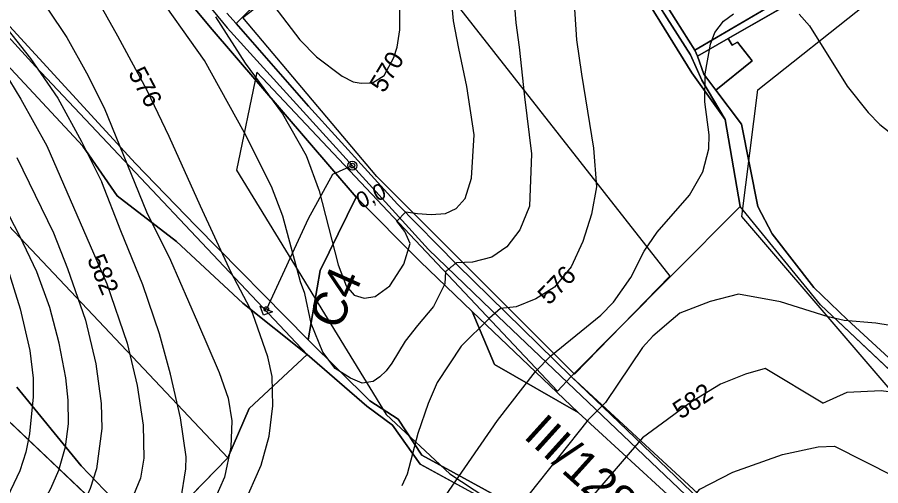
# Model space of a CAD drawing. Extents: x -709418 to -703832, y -1161719 to -1157826.
# Drawn here: x -707683.1 to -707305.4, y -1159719.7 to -1159514.6 of the extents above; entities that cross this region are included whole.
import ezdxf

# ---------------------------------------------------------------- set-up
doc = ezdxf.new("R2010")
doc.units = 0
for name, color, linetype in [('102_obvod PÚ', 7, 'Continuous'), ('106_zastavitelné plochy', 7, 'Continuous'), ('110_silnice II. třídy a III. třídy', 7, 'Continuous'), ('111_silnice II. třídy a III. třídy_popis', 7, 'Continuous'), ('120_vrstevnice hlavní', 7, 'Continuous'), ('121_vrstevnice hlavní_popis', 7, 'Continuous'), ('122_vrstevnice základní', 7, 'Continuous'), ('201_orná půda_KN', 7, 'Continuous'), ('206_TTP_KN', 7, 'Continuous'), ('209_zastavěná plocha_KN', 7, 'Continuous'), ('210_ostatní plocha_KN', 7, 'Continuous'), ('301_polní cesta_stav', 7, 'Continuous'), ('302_polní cesta_stav_popis', 7, 'Continuous'), ('311_polní cesta_staničení', 7, 'Continuous'), ('514 odvodnění - LPIS', 7, 'Continuous'), ('Trasa-Hlavni  staniceni', 7, 'Continuous')]:
    doc.layers.add(name, color=color, linetype=linetype)

# ---------------------------------------------------------------- blocks, each defined once
blk = doc.blocks.new('_kolecko-HB')
blk.add_circle((0, 0), 0.5)

msp = doc.modelspace()

# ---------------------------------------------------------------- linework, layer by layer
at = {"layer": '102_obvod PÚ'}
msp.add_lwpolyline([(-707270.29, -1159698.35), (-707331.78, -1159640.53), (-707366.93, -1159597.49), (-707396.76, -1159627.47), (-707440.86, -1159671.78), (-707384.74, -1159725.65), (-707326.64, -1159779.3), (-707311.19, -1159791.57), (-707317.11, -1159797.35), (-707351.58, -1159828.89), (-707396.32, -1159789.72), (-707438.85, -1159831.96), (-707429.07, -1159835.25), (-707435.3, -1159850.5), (-707407.4, -1159868.16), (-707370.19, -1159896.31), (-707372.68, -1159900.45)], dxfattribs=at)
at = {"layer": '106_zastavitelné plochy'}
for points in [[(-707523.14, -1159467.75), (-707397.7, -1159627.89), (-707439.28, -1159670.82), (-707525.86, -1159584.27), (-707584.49, -1159514.77), (-707523.14, -1159467.75)], [(-707578.36, -1159538.62), (-707587.22, -1159581.55), (-707521.77, -1159688.53), (-707493.82, -1159714.43), (-707420.19, -1159762.81), (-707343.84, -1159824.82), (-707311.19, -1159791.57), (-707440.86, -1159671.78), (-707446.78, -1159678.31), (-707578.36, -1159538.62)]]:
    msp.add_lwpolyline(points, dxfattribs=at)
at = {"layer": '110_silnice II. třídy a III. třídy'}
msp.add_lwpolyline([(-707796.68, -1159073.19), (-707758.86, -1159190.4), (-707734.44, -1159300.73), (-707726.3, -1159328.96), (-707710.98, -1159361.01), (-707689.44, -1159398.33), (-707672.68, -1159420.33), (-707591.22, -1159519.21), (-707503.14, -1159616.33), (-707475.85, -1159642.64), (-707378.49, -1159735.32), (-707320.09, -1159789.38), (-707255.46, -1159826.22), (-707200.25, -1159861.16), (-707169.1, -1159885.49), (-707119.45, -1159925.38), (-707100.71, -1159937.16)], dxfattribs=at)
at = {"layer": '120_vrstevnice hlavní'}
for points in [[(-707727.05, -1159458.46), (-707721.47, -1159468.8), (-707702.65, -1159499.68), (-707691.58, -1159514.81), (-707677.37, -1159532.7), (-707665.29, -1159550), (-707654.95, -1159568.99), (-707646.03, -1159586.83)], [(-707593, -1159474.77), (-707578.02, -1159500.17), (-707559.53, -1159524.5), (-707552.15, -1159532.02), (-707541.01, -1159540.41), (-707536.1, -1159542.87), (-707532.62, -1159543.45), (-707527.71, -1159543.3), (-707522.65, -1159540.12), (-707518.31, -1159532.31), (-707516.86, -1159527.68), (-707515.7, -1159520.16), (-707515.7, -1159508.88), (-707517.4, -1159491.97), (-707518.46, -1159483.88)], [(-707096.49, -1159535.5), (-707110.49, -1159550.95), (-707117.79, -1159559.79), (-707133.98, -1159579.17), (-707143.53, -1159588.72), (-707168.99, -1159610.27), (-707193, -1159627.2), (-707219.9, -1159643.11), (-707233.79, -1159649.18), (-707244.2, -1159652.22), (-707255.2, -1159653.81), (-707274, -1159653.52), (-707281.52, -1159652.8), (-707307.56, -1159648.46), (-707321.44, -1159647.3), (-707328.39, -1159645.71), (-707349.22, -1159639.2), (-707367.59, -1159635.88)], [(-707611.58, -1159725.91), (-707609.31, -1159712.21), (-707609.14, -1159707.04), (-707611.64, -1159689.93), (-707616.1, -1159670.85), (-707620.91, -1159653.11), (-707628.12, -1159631.67), (-707637.73, -1159608.14), (-707646.03, -1159586.83)], [(-707367.59, -1159635.88), (-707379.94, -1159639.06), (-707393.3, -1159644.19), (-707397.09, -1159647.3), (-707405.05, -1159654.25), (-707409.53, -1159659.16), (-707425.83, -1159683.23), (-707433.35, -1159690.75), (-707459.29, -1159723.53), (-707469.27, -1159734.23), (-707477.81, -1159742.04), (-707489.52, -1159751.3), (-707505.87, -1159765.33), (-707539.57, -1159791.95), (-707547.52, -1159799.03), (-707565.6, -1159818.27)]]:
    msp.add_lwpolyline(points, dxfattribs=at)
at = {"layer": '122_vrstevnice základní'}
for points in [[(-707702.28, -1159461.4), (-707688.16, -1159483.21), (-707669.77, -1159511.07), (-707661.35, -1159523.48), (-707652.8, -1159538.91), (-707645.09, -1159554.34), (-707626.49, -1159599.74), (-707616.12, -1159621)], [(-707672.47, -1159465.05), (-707665.84, -1159475.75), (-707656.88, -1159492.04), (-707648.51, -1159506.02), (-707639.21, -1159522.82), (-707626.35, -1159546.49), (-707616.81, -1159566.74), (-707603.14, -1159597.15), (-707589.62, -1159626.15), (-707580.05, -1159644.49)], [(-707495.82, -1159625.97), (-707496.08, -1159631.32), (-707501.04, -1159641.29), (-707508.06, -1159649.55), (-707513.39, -1159656.42), (-707519.32, -1159665.96), (-707521.7, -1159669.35), (-707524.45, -1159671.93), (-707527.36, -1159674), (-707532.17, -1159674.7), (-707537.32, -1159672.65), (-707544.03, -1159668.37), (-707549.37, -1159661.17), (-707554.55, -1159648.64), (-707557.36, -1159635.59), (-707559.24, -1159630.38), (-707566.91, -1159601.74), (-707571.82, -1159588.72), (-707583.69, -1159565.29), (-707601.19, -1159533.61), (-707647.49, -1159468.1)], [(-707466.36, -1159490.26), (-707466.3, -1159500.58), (-707465.06, -1159517.06), (-707463.49, -1159527.71), (-707461.19, -1159549.54), (-707458.2, -1159574.34), (-707458.96, -1159597.38), (-707463.23, -1159607.69), (-707468.88, -1159615.09), (-707475.57, -1159619.57), (-707483.98, -1159621.82), (-707491.02, -1159622.18)], [(-707438.96, -1159493.61), (-707439.69, -1159506.44), (-707438.45, -1159524.46), (-707436.28, -1159539.49), (-707431.06, -1159571.92), (-707429.7, -1159588.78), (-707431.91, -1159600.8), (-707435.66, -1159612.82), (-707440.78, -1159623.82), (-707448.07, -1159632.74), (-707456.3, -1159637.91), (-707464.87, -1159641.36), (-707471.73, -1159642.06)], [(-707596.43, -1159514.44), (-707583.42, -1159534.71), (-707567.05, -1159556.84), (-707556.68, -1159575.11), (-707550.97, -1159590.56), (-707546.99, -1159606.53), (-707542.66, -1159623.01), (-707539.2, -1159632.11), (-707535.75, -1159636.23), (-707531.28, -1159637.59), (-707526.47, -1159636.9), (-707520.13, -1159632.24), (-707514.06, -1159622.63), (-707511.16, -1159613.69), (-707513.58, -1159608.37), (-707517.02, -1159603.91), (-707513.08, -1159599.78), (-707507.95, -1159600.48), (-707502.1, -1159600.98), (-707495.75, -1159600.45), (-707491.11, -1159598.38), (-707487.17, -1159593.9), (-707484.44, -1159585.13), (-707483.28, -1159566.06), (-707486.45, -1159544.93), (-707489.99, -1159528.27), (-707492.25, -1159516.25), (-707493.61, -1159501.82)], [(-707495.74, -1159724.11), (-707473.03, -1159691.13), (-707456.4, -1159669.72), (-707449.74, -1159662.78), (-707427.9, -1159644.99), (-707422.26, -1159639.35), (-707414.74, -1159628.5), (-707408.94, -1159617), (-707403.14, -1159608.68), (-707388.99, -1159592.48), (-707383.21, -1159582.36), (-707380.6, -1159572.23), (-707380.46, -1159566.16), (-707382.34, -1159551.69), (-707382.12, -1159539.47), (-707379.83, -1159526.46), (-707377.92, -1159521.31), (-707374.11, -1159516.34), (-707369.73, -1159513.13)], [(-707341.13, -1159513.26), (-707336.56, -1159518.43), (-707320.14, -1159544.75), (-707310.89, -1159556.32), (-707305.82, -1159561.53), (-707297.58, -1159568.04), (-707286.15, -1159574.4), (-707278.05, -1159577.15), (-707265.32, -1159578.6), (-707248.54, -1159578.6), (-707232.92, -1159573.68), (-707204.28, -1159567.17), (-707193.87, -1159563.7), (-707177.09, -1159555.89), (-707159.15, -1159546.2), (-707150.19, -1159539.98), (-707140.44, -1159533.2), (-707136.55, -1159530.6)], [(-707694.13, -1159530.01), (-707681.46, -1159550.53), (-707670.12, -1159570.87), (-707643.86, -1159631.25), (-707635.03, -1159657.28), (-707630.69, -1159675.8), (-707628.09, -1159693.15), (-707627.8, -1159707.62), (-707629.25, -1159716.3), (-707632.29, -1159723.82), (-707640.24, -1159736.26), (-707655.72, -1159754.77), (-707664.54, -1159763.02), (-707674.38, -1159774.01), (-707683.63, -1159786.59)], [(-707330.68, -1159683.57), (-707320.09, -1159678.68), (-707305.24, -1159677.97), (-707296.57, -1159679.12), (-707278.34, -1159683.03), (-707258.09, -1159690.26), (-707227.72, -1159703.28), (-707219.61, -1159706.17), (-707216.72, -1159706.61), (-707215.28, -1159706.03), (-707213.25, -1159701.83), (-707203.41, -1159679.7), (-707195.89, -1159667.41), (-707189.1, -1159658.15), (-707180.99, -1159648.89), (-707172.03, -1159640.94), (-707155.39, -1159629.37), (-707111.42, -1159608.39), (-707102.6, -1159603.33), (-707092.91, -1159594.22), (-707085.82, -1159584.38), (-707070.75, -1159556.21), (-707058.68, -1159540.13)], [(-707683.34, -1159575.99), (-707667.29, -1159608.97), (-707661.07, -1159624.59), (-707653.26, -1159647.16), (-707648.78, -1159666.25), (-707646.46, -1159683.61), (-707646.17, -1159694.6), (-707648.48, -1159712.25), (-707651.23, -1159720.93), (-707654.27, -1159727.87), (-707660.93, -1159739.58), (-707684.94, -1159769.24)], [(-707695.06, -1159763.45), (-707671.77, -1159727), (-707668.45, -1159720.93), (-707664.97, -1159712.83), (-707661.94, -1159702.7), (-707660.64, -1159692.58), (-707660.78, -1159682.16), (-707661.79, -1159672.47), (-707664.83, -1159657.28), (-707668.88, -1159641.66), (-707674.52, -1159626.04), (-707681.9, -1159610.42), (-707693.76, -1159587.85)], [(-707689.42, -1159617.94), (-707681.75, -1159642.24), (-707677.56, -1159660.47), (-707676.11, -1159672.61), (-707676.11, -1159680.72), (-707677.7, -1159696.92), (-707679.29, -1159705.02), (-707682.04, -1159713.11), (-707695.49, -1159741.47)], [(-707616.12, -1159621), (-707604.19, -1159648.11), (-707594.72, -1159670.12), (-707590.83, -1159681.29), (-707589.21, -1159691.3), (-707589.7, -1159702.74), (-707592.4, -1159715.84)], [(-707471.73, -1159642.06), (-707476.53, -1159646.36), (-707488.86, -1159658.57), (-707499.47, -1159674.41), (-707503.39, -1159683.69), (-707507.83, -1159696.74), (-707512.52, -1159714.56), (-707514.83, -1159719.77)], [(-707584.11, -1159728.12), (-707576.46, -1159710.71), (-707572.92, -1159697.95), (-707571.23, -1159684.66), (-707571.56, -1159671.85), (-707573.47, -1159663.24), (-707580.05, -1159644.49)], [(-707330.68, -1159683.57), (-707355.95, -1159668.36), (-707364.56, -1159670.82), (-707375.54, -1159675.22), (-707388.56, -1159683.17), (-707398.69, -1159690.7), (-707409.66, -1159698.65), (-707436.29, -1159729.75), (-707453.65, -1159745.95), (-707477.66, -1159765.04), (-707497.91, -1159777.77), (-707510.93, -1159787.75), (-707526.98, -1159802.36), (-707532.62, -1159809.3)], [(-707523.51, -1159816.25), (-707513.43, -1159809.15), (-707494.52, -1159803.77), (-707487.5, -1159800.91), (-707471.88, -1159792.81), (-707466.09, -1159789.2), (-707457.12, -1159782.4), (-707446.71, -1159773.29), (-707414.16, -1159741.47), (-707398.11, -1159731.2), (-707392.36, -1159730.25), (-707384.47, -1159721.22), (-707370.05, -1159713.69), (-707348.35, -1159706.03), (-707332.73, -1159702.7), (-707325.64, -1159702.41), (-707299.6, -1159715.43)], [(-707592.4, -1159715.84), (-707596.75, -1159725.88)]]:
    msp.add_lwpolyline(points, dxfattribs=at)
msp.add_open_spline([(-707491.02, -1159622.18), (-707495.82, -1159625.97)], degree=1, dxfattribs=at)
at = {"layer": '201_orná půda_KN'}
for p, q in [((-707636.44, -1159473.26), (-707598.69, -1159518.93)), ((-707631.43, -1159578.61), (-707689.64, -1159514.97)), ((-707598.69, -1159518.93), (-707534.81, -1159593.35)), ((-707604.92, -1159605.98), (-707631.43, -1159578.61)), ((-707534.81, -1159593.35), (-707550.65, -1159625.5)), ((-707555.9, -1159655.82), (-707604.92, -1159605.98)), ((-707550.65, -1159625.5), (-707555.9, -1159655.82))]:
    msp.add_line(p, q, dxfattribs=at)
at = {"layer": '206_TTP_KN'}
for p, q in [((-707417.26, -1159491.56), (-707388.09, -1159538.96)), ((-707587.31, -1159517.32), (-707566.77, -1159496.69)), ((-707555.7, -1159553.61), (-707587.31, -1159517.32)), ((-707696.48, -1159525.99), (-707654.38, -1159571.01)), ((-707388.09, -1159538.96), (-707373.39, -1159559.37)), ((-707529.8, -1159582.08), (-707555.7, -1159553.61)), ((-707373.39, -1159559.37), (-707366.93, -1159597.49)), ((-707654.38, -1159571.01), (-707639.46, -1159592.81)), ((-707710.66, -1159580.74), (-707590.96, -1159707.48)), ((-707590.96, -1159707.48), (-707710.66, -1159580.74)), ((-707516.74, -1159596.49), (-707529.8, -1159582.08)), ((-707639.46, -1159592.81), (-707613.49, -1159612.83)), ((-707550.65, -1159625.5), (-707534.81, -1159593.35)), ((-707534.81, -1159593.35), (-707506.91, -1159621.54)), ((-707490.7, -1159623.04), (-707516.74, -1159596.49)), ((-707366.93, -1159597.49), (-707396.76, -1159627.47)), ((-707613.49, -1159612.83), (-707584.42, -1159639.79)), ((-707506.91, -1159621.54), (-707484.11, -1159643.37)), ((-707440.86, -1159671.78), (-707490.7, -1159623.04)), ((-707555.9, -1159655.82), (-707550.65, -1159625.5)), ((-707396.76, -1159627.47), (-707440.86, -1159671.78)), ((-707584.42, -1159639.79), (-707556.33, -1159662.21)), ((-707484.11, -1159643.37), (-707474.31, -1159666.57)), ((-707528.88, -1159682.44), (-707555.9, -1159655.82)), ((-707556.33, -1159662.21), (-707581.66, -1159685.83)), ((-707474.31, -1159666.57), (-707437.73, -1159687.64)), ((-707655.16, -1159710.95), (-707683.31, -1159676.59)), ((-707516.5, -1159690.47), (-707528.88, -1159682.44)), ((-707581.66, -1159685.83), (-707590.96, -1159707.48)), ((-707437.73, -1159687.64), (-707360.27, -1159758.67)), ((-707506.08, -1159706.28), (-707516.5, -1159690.47)), ((-707470.69, -1159725.72), (-707506.08, -1159706.28)), ((-707590.96, -1159707.48), (-707612.9, -1159729.88)), ((-707630.29, -1159736.75), (-707655.16, -1159710.95))]:
    msp.add_line(p, q, dxfattribs=at)
for points in [[(-707329.85, -1159495.59), (-707386.67, -1159529.02), (-707395.09, -1159515.89), (-707406.08, -1159498.23)], [(-707298.18, -1159667.03), (-707320.02, -1159646.95), (-707334.64, -1159632.92), (-707352.88, -1159609.41), (-707359.12, -1159597.42), (-707366.36, -1159561.38), (-707377.5, -1159546.51), (-707361.69, -1159533.7), (-707368.01, -1159525.49), (-707370.36, -1159526.88), (-707372.11, -1159523.96), (-707330.21, -1159499.87)], [(-707730.06, -1159650.46), (-707632.93, -1159742.46)], [(-707612.9, -1159729.88), (-707590.96, -1159707.48), (-707581.66, -1159685.83), (-707556.33, -1159662.21), (-707530.17, -1159684.84), (-707519, -1159693.09), (-707506.91, -1159710.21), (-707469.98, -1159730.37)]]:
    msp.add_lwpolyline(points, dxfattribs=at)
at = {"layer": '209_zastavěná plocha_KN'}
for p, q in [((-707385.49, -1159531.7), (-707372.11, -1159523.96)), ((-707372.11, -1159523.96), (-707370.36, -1159526.88)), ((-707370.36, -1159526.88), (-707368.01, -1159525.49)), ((-707368.01, -1159525.49), (-707361.69, -1159533.7)), ((-707382.78, -1159539.51), (-707385.49, -1159531.7)), ((-707361.69, -1159533.7), (-707377.5, -1159546.51)), ((-707377.5, -1159546.51), (-707382.78, -1159539.51))]:
    msp.add_line(p, q, dxfattribs=at)
at = {"layer": '210_ostatní plocha_KN'}
for p, q in [((-707598.69, -1159518.93), (-707636.44, -1159473.26)), ((-707388.66, -1159531.11), (-707421.35, -1159479.52)), ((-707421.35, -1159479.52), (-707388.66, -1159531.11)), ((-707388.09, -1159538.96), (-707417.26, -1159491.56)), ((-707566.77, -1159496.69), (-707587.31, -1159517.32)), ((-707406.08, -1159498.23), (-707395.09, -1159515.89)), ((-707386.67, -1159529.02), (-707329.85, -1159495.59)), ((-707330.21, -1159499.87), (-707372.11, -1159523.96)), ((-707591.37, -1159512.9), (-707587.31, -1159517.32)), ((-707587.31, -1159517.32), (-707591.37, -1159512.9)), ((-707694.68, -1159514.84), (-707675.05, -1159536.24)), ((-707675.05, -1159536.24), (-707694.68, -1159514.84)), ((-707689.64, -1159514.97), (-707631.43, -1159578.61)), ((-707587.31, -1159517.32), (-707555.7, -1159553.61)), ((-707395.09, -1159515.89), (-707386.67, -1159529.02)), ((-707534.81, -1159593.35), (-707598.69, -1159518.93)), ((-707372.11, -1159523.96), (-707385.49, -1159531.7)), ((-707654.38, -1159571.01), (-707696.48, -1159525.99)), ((-707386.67, -1159529.02), (-707385.49, -1159531.7)), ((-707385.49, -1159531.7), (-707386.67, -1159529.02)), ((-707383.6, -1159542.17), (-707388.66, -1159531.11)), ((-707388.66, -1159531.11), (-707383.6, -1159542.17)), ((-707385.49, -1159531.7), (-707382.78, -1159539.51)), ((-707675.05, -1159536.24), (-707556.33, -1159662.21)), ((-707556.33, -1159662.21), (-707675.05, -1159536.24)), ((-707373.39, -1159559.37), (-707388.09, -1159538.96)), ((-707382.78, -1159539.51), (-707377.5, -1159546.51)), ((-707373.39, -1159559.37), (-707383.6, -1159542.17)), ((-707383.6, -1159542.17), (-707373.39, -1159559.37)), ((-707377.5, -1159546.51), (-707366.36, -1159561.38)), ((-707555.7, -1159553.61), (-707529.8, -1159582.08)), ((-707366.93, -1159597.49), (-707373.39, -1159559.37)), ((-707366.36, -1159561.38), (-707359.12, -1159597.42)), ((-707639.46, -1159592.81), (-707654.38, -1159571.01)), ((-707631.43, -1159578.61), (-707604.92, -1159605.98)), ((-707529.8, -1159582.08), (-707516.74, -1159596.49)), ((-707613.49, -1159612.83), (-707639.46, -1159592.81)), ((-707506.91, -1159621.54), (-707534.81, -1159593.35)), ((-707516.74, -1159596.49), (-707490.7, -1159623.04)), ((-707331.78, -1159640.53), (-707366.93, -1159597.49)), ((-707359.12, -1159597.42), (-707352.88, -1159609.41)), ((-707604.92, -1159605.98), (-707555.9, -1159655.82)), ((-707352.88, -1159609.41), (-707334.64, -1159632.92)), ((-707584.42, -1159639.79), (-707613.49, -1159612.83)), ((-707484.11, -1159643.37), (-707506.91, -1159621.54)), ((-707490.7, -1159623.04), (-707440.86, -1159671.78)), ((-707334.64, -1159632.92), (-707320.02, -1159646.95)), ((-707556.33, -1159662.21), (-707584.42, -1159639.79)), ((-707270.29, -1159698.35), (-707331.78, -1159640.53)), ((-707437.73, -1159687.64), (-707484.11, -1159643.37)), ((-707484.11, -1159643.37), (-707437.73, -1159687.64)), ((-707474.31, -1159666.57), (-707484.11, -1159643.37)), ((-707320.02, -1159646.95), (-707298.18, -1159667.03)), ((-707632.93, -1159742.46), (-707730.06, -1159650.46)), ((-707555.9, -1159655.82), (-707528.88, -1159682.44)), ((-707530.17, -1159684.84), (-707556.33, -1159662.21)), ((-707437.73, -1159687.64), (-707474.31, -1159666.57)), ((-707440.86, -1159671.78), (-707384.74, -1159725.65)), ((-707683.31, -1159676.59), (-707655.16, -1159710.95)), ((-707528.88, -1159682.44), (-707516.5, -1159690.47)), ((-707519, -1159693.09), (-707530.17, -1159684.84)), ((-707360.27, -1159758.67), (-707437.73, -1159687.64)), ((-707516.5, -1159690.47), (-707506.08, -1159706.28)), ((-707506.91, -1159710.21), (-707519, -1159693.09)), ((-707506.08, -1159706.28), (-707470.69, -1159725.72)), ((-707469.98, -1159730.37), (-707506.91, -1159710.21)), ((-707655.16, -1159710.95), (-707630.29, -1159736.75))]:
    msp.add_line(p, q, dxfattribs=at)
at = {"layer": '301_polní cesta_stav'}
msp.add_lwpolyline([(-707536.5, -1159579.55), (-707545.25, -1159583.43), (-707555.86, -1159602.87), (-707574.13, -1159642.34)], dxfattribs=at)
at = {"layer": '311_polní cesta_staničení'}
msp.add_lwpolyline([(-707571.41, -1159643.59), (-707575.39, -1159645.07), (-707576.86, -1159641.09), (-707571.41, -1159643.59)], dxfattribs=at)
msp.add_circle((-707536.5, -1159579.55), 2, dxfattribs=at)
at = {"layer": '514 odvodnění - LPIS'}
msp.add_lwpolyline([(-707027.07, -1159697.45), (-707188.93, -1159777.54), (-707224.81, -1159766.62), (-707366.22, -1159601.86), (-707359.1, -1159546.42), (-707312.11, -1159509), (-707278.01, -1159461.46), (-707213.69, -1159385.57), (-707204.36, -1159332.63), (-707223.13, -1159261.51), (-707265.16, -1159218.13), (-707292.46, -1159182.37), (-707478.88, -1159157.27), (-707497.47, -1159147.65), (-707457.12, -1159066.36)], dxfattribs=at)

# ---------------------------------------------------------------- block references
at = {"layer": 'Trasa-Hlavni  staniceni'}
for p, xscale, yscale, rotation in [((-707536.5, -1159579.55), 1.9999999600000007, 1.99999996, -156.05079020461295), ((-707574.13, -1159642.34), 1.9999999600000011, 1.9999999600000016, -114.84300527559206)]:
    msp.add_blockref('_kolecko-HB', p, dxfattribs=dict(at, xscale=xscale, yscale=yscale, rotation=rotation))

# ---------------------------------------------------------------- texts
at = {"layer": '111_silnice II. třídy a III. třídy_popis'}
msp.add_text('III/12853', height=15, rotation=317.9331, dxfattribs=at).set_placement((-707462.12, -1159698.44))
at = {"layer": '121_vrstevnice hlavní_popis'}
for s, rotation, p in [('570', 59.1337, (-707522.67, -1159548.15)), ('576', 297.8246, (-707634.74, -1159539.04)), ('582', 292.9292, (-707652.69, -1159620.44)), ('576', 45.7568, (-707450.52, -1159640.97)), ('582', 33.669, (-707392.92, -1159690.82))]:
    msp.add_text(s, height=8, rotation=rotation, dxfattribs=at).set_placement(p)
at = {"layer": '302_polní cesta_stav_popis'}
msp.add_text('C4', height=15, rotation=65.9524, dxfattribs=at).set_placement((-707542.37, -1159652.14))
at = {"layer": 'Trasa-Hlavni  staniceni'}
for s, height, rotation, p in [('0,0', 7, 23.9492, (-707532.89, -1159598.54)), ('0,1', 0.000000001, 65.157, (-707559.19, -1159648.16))]:
    msp.add_text(s, height=height, rotation=rotation, dxfattribs=at).set_placement(p)

doc.saveas('drawing.dxf')
